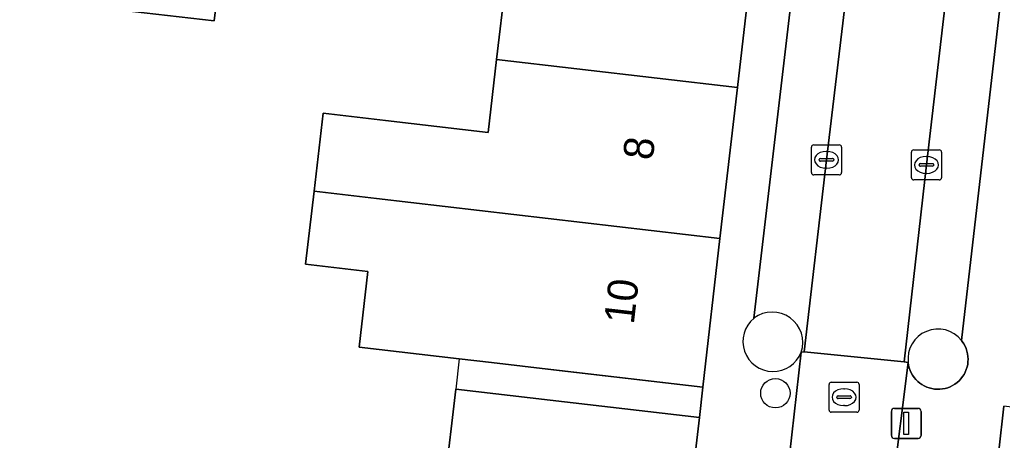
# Model space of a CAD drawing. Extents: x 161692 to 162379, y 380760 to 381678.
# Drawn here: x 162193.77 to 162226.45, y 381095.93 to 381109.93 of the extents above; entities that cross this region are included whole.
import ezdxf

# ---------------------------------------------------------------- set-up
doc = ezdxf.new("R2010")
doc.units = 0
for name, color, linetype in [('IMGEO_Boom', 7, 'Continuous'), ('IMGEO_Erf', 7, 'Continuous'), ('IMGEO_Groenvoorziening', 7, 'Continuous'), ('IMGEO_Kolk', 7, 'Continuous'), ('IMGEO_Lichtmast', 7, 'Continuous'), ('IMGEO_Pand', 7, 'Continuous'), ('IMGEO_Pand_nummerreeks', 7, 'Continuous'), ('IMGEO_Pand_overbouw', 7, 'Continuous'), ('IMGEO_Parkeervlak_open', 7, 'Continuous'), ('IMGEO_Rijbaan_lokaal_open', 7, 'Continuous'), ('IMGEO_Rioolput', 7, 'Continuous'), ('IMGEO_Voetpad_open', 7, 'Continuous')]:
    doc.layers.add(name, color=color, linetype=linetype)

msp = doc.modelspace()

# ---------------------------------------------------------------- linework, layer by layer
at = {"layer": 'IMGEO_Boom'}
msp.add_circle((162218.9, 381097.498), 0.489, dxfattribs=at)
at = {"layer": 'IMGEO_Erf'}
for points in [[(162207.91, 381094.53), (162208.27, 381097.634), (162211.406, 381097.271), (162216.372, 381096.694), (162216.489, 381097.704), (162211.523, 381098.281), (162209.454, 381098.521), (162208.387, 381098.644), (162205.06, 381099.031), (162205.352, 381101.548), (162203.276, 381101.789), (162203.558, 381104.221), (162203.858, 381106.818), (162205.935, 381106.577), (162209.346, 381106.181), (162209.628, 381108.612), (162209.92, 381111.131)], [(162200.348, 381110.824), (162200.24, 381109.895), (162190.919, 381110.973)]]:
    msp.add_lwpolyline(points, dxfattribs=at)
at = {"layer": 'IMGEO_Groenvoorziening'}
msp.add_lwpolyline([(162223.318, 381098.518), (162223.332, 381098.43), (162223.353, 381098.343), (162223.383, 381098.259), (162223.419, 381098.177), (162223.463, 381098.099), (162223.514, 381098.026), (162223.57, 381097.957), (162223.633, 381097.894), (162223.702, 381097.836), (162223.775, 381097.785), (162223.852, 381097.74), (162223.933, 381097.703), (162224.017, 381097.673), (162224.104, 381097.65), (162224.192, 381097.636), (162224.281, 381097.629), (162224.37, 381097.63), (162224.459, 381097.64), (162224.547, 381097.657), (162224.632, 381097.682), (162224.716, 381097.714), (162224.796, 381097.754), (162224.872, 381097.801), (162224.943, 381097.854), (162225.01, 381097.914), (162225.071, 381097.979), (162225.125, 381098.05), (162225.174, 381098.125), (162225.215, 381098.204), (162225.249, 381098.287), (162225.276, 381098.372), (162225.295, 381098.459), (162225.306, 381098.548), (162225.309, 381098.637), (162225.305, 381098.726), (162225.292, 381098.814), (162225.271, 381098.901), (162225.243, 381098.986), (162225.207, 381099.068), (162225.164, 381099.146), (162225.114, 381099.22), (162225.086, 381099.257)], dxfattribs=at)
for centre, radius, start, end in [((162218.824, 381099.222), 1.002, 129.2771, 338.9464), ((162218.797, 381099.186), 1.015, 341.3929, 126.8306), ((162224.306, 381098.64), 0.995, 38.3324, 187.0361)]:
    msp.add_arc(centre, radius, start, end, dxfattribs=at)
at = {"layer": 'IMGEO_Kolk'}
for p, q in [((162220.175, 381105.767), (162221.027, 381105.767)), ((162220.1, 381104.841), (162220.1, 381105.693)), ((162220.588, 381105.547), (162220.613, 381105.547)), ((162221.101, 381105.693), (162221.101, 381104.841)), ((162223.425, 381104.671), (162223.425, 381105.523)), ((162223.5, 381105.597), (162224.352, 381105.597)), ((162224.426, 381105.523), (162224.426, 381104.671)), ((162220.359, 381105.261), (162220.359, 381105.273)), ((162220.797, 381105.224), (162220.399, 381105.224)), ((162220.402, 381105.31), (162220.8, 381105.31)), ((162220.843, 381105.273), (162220.843, 381105.261)), ((162223.727, 381105.14), (162224.125, 381105.14)), ((162223.913, 381105.377), (162223.938, 381105.377)), ((162220.611, 381104.987), (162220.586, 381104.987)), ((162223.684, 381105.091), (162223.684, 381105.103)), ((162224.122, 381105.054), (162223.724, 381105.054)), ((162223.936, 381104.817), (162223.911, 381104.817)), ((162224.168, 381105.103), (162224.168, 381105.091)), ((162221.027, 381104.767), (162220.175, 381104.767)), ((162224.352, 381104.597), (162223.5, 381104.597))]:
    msp.add_line(p, q, dxfattribs=at)
for points in [[(162220.175, 381105.767), (162221.027, 381105.767)], [(162220.1, 381104.841), (162220.1, 381105.693)], [(162221.101, 381105.693), (162221.101, 381104.841)], [(162223.425, 381104.671), (162223.425, 381105.523)], [(162223.5, 381105.597), (162224.352, 381105.597)], [(162224.426, 381105.523), (162224.426, 381104.671)], [(162221.027, 381104.767), (162220.175, 381104.767)], [(162224.352, 381104.597), (162223.5, 381104.597)]]:
    msp.add_lwpolyline(points, dxfattribs=at)
for centre, radius, start, end in [((162220.177, 381105.691), 0.0765, 91.552, 178.448), ((162220.177, 381105.691), 0.0765, 91.552, 178.448), ((162221.025, 381105.691), 0.0765, 1.552, 88.448), ((162221.025, 381105.691), 0.0765, 1.552, 88.448), ((162223.502, 381105.521), 0.0765, 91.552, 178.448), ((162223.502, 381105.521), 0.0765, 91.552, 178.448), ((162224.35, 381105.521), 0.0765, 1.552, 88.448), ((162224.35, 381105.521), 0.0765, 1.552, 88.448), ((162220.399, 381105.27), 0.0403, 85.8775, 175.7526), ((162220.396, 381105.26), 0.0366, 178.938, 274.7102), ((162220.8, 381105.267), 0.043, 264.8664, 352.4533), ((162220.804, 381105.272), 0.0386, 1.7309, 96.639), ((162223.724, 381105.1), 0.0403, 85.8775, 175.7526), ((162224.129, 381105.102), 0.0386, 1.7309, 96.639), ((162220.177, 381104.843), 0.0765, 181.552, 268.448), ((162220.177, 381104.843), 0.0765, 181.552, 268.448), ((162221.025, 381104.843), 0.0765, 271.552, 358.448), ((162221.025, 381104.843), 0.0765, 271.552, 358.448), ((162223.721, 381105.09), 0.0366, 178.938, 274.7102), ((162224.125, 381105.097), 0.043, 264.8664, 352.4533), ((162223.502, 381104.673), 0.0765, 181.552, 268.448), ((162223.502, 381104.673), 0.0765, 181.552, 268.448), ((162224.35, 381104.673), 0.0765, 271.552, 358.448), ((162224.35, 381104.673), 0.0765, 271.552, 358.448)]:
    msp.add_arc(centre, radius, start, end, dxfattribs=at)
for centre, major_axis, ratio, start_param, end_param in [((162220.587, 381105.267), (-0.387, 0.002), 0.722429, 4.712389, 7.853982), ((162220.612, 381105.267), (-0.39, 0.002), 0.717154, 1.570796, 4.712389), ((162223.912, 381105.097), (-0.387, 0.002), 0.722429, 4.712389, 7.853982), ((162223.937, 381105.097), (-0.39, 0.002), 0.717154, 1.570796, 4.712389)]:
    msp.add_ellipse(centre, major_axis=major_axis, ratio=ratio, start_param=start_param, end_param=end_param, dxfattribs=at)
at = {"layer": 'IMGEO_Lichtmast'}
for p, q in [((162222.857, 381096.994), (162223.647, 381096.994)), ((162223.647, 381096.994), (162222.857, 381096.994)), ((162222.757, 381096.094), (162222.757, 381096.894)), ((162222.757, 381096.894), (162222.757, 381096.094)), ((162223.747, 381096.894), (162223.747, 381096.094)), ((162223.747, 381096.094), (162223.747, 381096.894)), ((162223.647, 381095.994), (162222.857, 381095.994)), ((162222.857, 381095.994), (162223.647, 381095.994))]:
    msp.add_line(p, q, dxfattribs=at)
msp.add_lwpolyline([(162223.177, 381096.869), (162223.327, 381096.869), (162223.327, 381096.119), (162223.177, 381096.119), (162223.177, 381096.869)], dxfattribs=at)
for centre, start, end in [((162222.857, 381096.894), 90, 180), ((162222.857, 381096.894), 90, 180), ((162223.647, 381096.894), 0, 90), ((162223.647, 381096.894), 360, 90), ((162222.857, 381096.094), 180, 270), ((162222.857, 381096.094), 180, 270), ((162223.647, 381096.094), 270, 0), ((162223.647, 381096.094), 270, 0)]:
    msp.add_arc(centre, 0.1, start, end, dxfattribs=at)
at = {"layer": 'IMGEO_Pand'}
for points in [[(162218.212, 381112.698), (162206.905, 381114.017), (162204.721, 381114.272), (162204.431, 381111.767), (162206.615, 381111.514), (162209.92, 381111.131), (162209.628, 381108.612), (162217.635, 381107.676)], [(162217.635, 381107.676), (162209.628, 381108.612), (162209.346, 381106.181), (162205.935, 381106.577), (162203.858, 381106.818), (162203.558, 381104.221), (162205.634, 381103.979), (162217.057, 381102.646)], [(162217.057, 381102.646), (162205.634, 381103.979), (162203.558, 381104.221), (162203.276, 381101.789), (162205.352, 381101.548), (162205.06, 381099.031), (162208.387, 381098.644), (162209.454, 381098.521), (162211.523, 381098.281), (162216.489, 381097.704)], [(162215.66, 381090.553), (162216.372, 381096.694), (162211.406, 381097.271), (162208.27, 381097.634), (162207.91, 381094.53), (162202.508, 381095.156), (162202.156, 381092.116)]]:
    msp.add_lwpolyline(points, close=True, dxfattribs=at)
at = {"layer": 'IMGEO_Pand_overbouw'}
msp.add_lwpolyline([(162216.372, 381096.694), (162216.489, 381097.704), (162208.387, 381098.644), (162208.27, 381097.634), (162211.406, 381097.271)], close=True, dxfattribs=at)
at = {"layer": 'IMGEO_Parkeervlak_open'}
for points in [[(162219.759, 381098.862), (162219.859, 381098.874), (162220.602, 381105.267), (162222.678, 381122.648), (162223.152, 381126.37)], [(162226.481, 381125.367), (162226.431, 381125.539), (162226.396, 381125.716), (162226.377, 381125.894), (162226.374, 381126.074), (162225.899, 381122.077), (162223.925, 381105.097), (162223.186, 381098.538), (162223.318, 381098.518)], [(162220.945, 381123.483), (162218.189, 381099.998)], [(162225.086, 381099.257), (162227.828, 381123.022)]]:
    msp.add_lwpolyline(points, dxfattribs=at)
for centre, radius, start, end in [((162218.797, 381099.186), 1.015, 341.3929, 126.8306), ((162224.306, 381098.64), 0.995, 38.3324, 187.0361)]:
    msp.add_arc(centre, radius, start, end, dxfattribs=at)
at = {"layer": 'IMGEO_Rijbaan_lokaal_open'}
for points in [[(162223.186, 381098.538), (162223.925, 381105.097), (162225.899, 381122.077), (162226.374, 381126.074), (162223.152, 381126.37), (162222.678, 381122.648), (162220.602, 381105.267), (162219.859, 381098.874)], [(162223.318, 381098.518), (162223.186, 381098.538), (162219.859, 381098.874), (162219.759, 381098.862), (162219.289, 381094.741), (162219.396, 381094.73), (162222.682, 381094.384), (162222.8, 381094.372)]]:
    msp.add_lwpolyline(points, close=True, dxfattribs=at)
at = {"layer": 'IMGEO_Rioolput'}
for p, q in [((162220.684, 381096.939), (162220.684, 381097.791)), ((162220.759, 381097.865), (162221.611, 381097.865)), ((162221.172, 381097.645), (162221.197, 381097.645)), ((162221.685, 381097.791), (162221.685, 381096.939)), ((162220.943, 381097.359), (162220.943, 381097.371)), ((162221.381, 381097.322), (162220.983, 381097.322)), ((162220.986, 381097.408), (162221.384, 381097.408)), ((162221.427, 381097.371), (162221.427, 381097.359)), ((162221.195, 381097.085), (162221.17, 381097.085)), ((162221.611, 381096.865), (162220.759, 381096.865))]:
    msp.add_line(p, q, dxfattribs=at)
for points in [[(162220.684, 381096.939), (162220.684, 381097.791)], [(162220.759, 381097.865), (162221.611, 381097.865)], [(162221.685, 381097.791), (162221.685, 381096.939)], [(162221.611, 381096.865), (162220.759, 381096.865)]]:
    msp.add_lwpolyline(points, dxfattribs=at)
for centre, radius, start, end in [((162220.761, 381097.789), 0.0765, 91.552, 178.448), ((162220.761, 381097.789), 0.0765, 91.552, 178.448), ((162221.609, 381097.789), 0.0765, 1.552, 88.448), ((162221.609, 381097.789), 0.0765, 1.552, 88.448), ((162220.983, 381097.368), 0.0403, 85.8775, 175.7526), ((162220.98, 381097.358), 0.0366, 178.938, 274.7102), ((162221.384, 381097.365), 0.043, 264.8664, 352.4533), ((162221.388, 381097.37), 0.0386, 1.7309, 96.639), ((162220.761, 381096.941), 0.0765, 181.552, 268.448), ((162220.761, 381096.941), 0.0765, 181.552, 268.448), ((162221.609, 381096.941), 0.0765, 271.552, 358.448), ((162221.609, 381096.941), 0.0765, 271.552, 358.448)]:
    msp.add_arc(centre, radius, start, end, dxfattribs=at)
for centre, major_axis, ratio, start_param, end_param in [((162221.171, 381097.365), (-0.387, 0.002), 0.722429, 4.712389, 7.853982), ((162221.196, 381097.365), (-0.39, 0.002), 0.717154, 1.570796, 4.712389)]:
    msp.add_ellipse(centre, major_axis=major_axis, ratio=ratio, start_param=start_param, end_param=end_param, dxfattribs=at)
at = {"layer": 'IMGEO_Voetpad_open'}
msp.add_lwpolyline([(162202.676, 381130.218), (162202.113, 381130.285), (162201.548, 381125.318), (162201.154, 381121.859), (162200.503, 381121.933), (162199.23, 381110.954), (162196.779, 381111.238), (162192.05, 381111.786), (162189.288, 381112.105), (162189.091, 381110.405), (162189.463, 381110.366), (162189.326, 381109.057), (162190.105, 381108.98), (162190.682, 381108.92), (162190.919, 381110.973), (162200.24, 381109.895), (162200.348, 381110.824)], close=True, dxfattribs=at)
for points in [[(162223.152, 381126.37), (162223.239, 381127.491), (162219.154, 381128.335), (162219.899, 381127.383), (162219.364, 381122.73), (162218.783, 381117.668), (162218.212, 381112.698), (162217.635, 381107.676), (162217.057, 381102.646), (162216.489, 381097.704), (162216.372, 381096.694), (162215.66, 381090.553)], [(162218.189, 381099.998), (162220.945, 381123.483)], [(162227.828, 381123.022), (162225.086, 381099.257), (162225.114, 381099.22), (162225.164, 381099.146), (162225.207, 381099.068), (162225.243, 381098.986), (162225.271, 381098.901), (162225.292, 381098.814), (162225.305, 381098.726), (162225.309, 381098.637), (162225.306, 381098.548), (162225.295, 381098.459), (162225.276, 381098.372), (162225.249, 381098.287), (162225.215, 381098.204), (162225.174, 381098.125), (162225.125, 381098.05), (162225.071, 381097.979), (162225.01, 381097.914), (162224.943, 381097.854), (162224.872, 381097.801), (162224.796, 381097.754), (162224.716, 381097.714), (162224.632, 381097.682), (162224.547, 381097.657), (162224.459, 381097.64), (162224.37, 381097.63), (162224.281, 381097.629), (162224.192, 381097.636), (162224.104, 381097.65), (162224.017, 381097.673), (162223.933, 381097.703), (162223.852, 381097.74), (162223.775, 381097.785), (162223.702, 381097.836), (162223.633, 381097.894), (162223.57, 381097.957), (162223.514, 381098.026), (162223.463, 381098.099), (162223.419, 381098.177), (162223.383, 381098.259), (162223.353, 381098.343), (162223.332, 381098.43), (162223.318, 381098.518), (162222.8, 381094.372)], [(162219.289, 381094.741), (162219.759, 381098.862)], [(162226.328, 381095.584), (162226.496, 381097.065)], [(162250.064, 381094.242), (162234.472, 381096.038), (162231.894, 381096.333), (162226.926, 381096.901), (162226.939, 381097.015), (162226.496, 381097.065), (162226.328, 381095.584)]]:
    msp.add_lwpolyline(points, dxfattribs=at)
msp.add_arc((162218.824, 381099.222), 1.002, 129.2771, 338.9464, dxfattribs=at)

# ---------------------------------------------------------------- texts
at = {"layer": 'IMGEO_Pand_nummerreeks'}
for s, rotation, p in [('8', 83.4457, (162214.818, 381105.23)), ('10', 83.4456, (162214.19, 381099.767))]:
    msp.add_text(s, height=1, rotation=rotation, dxfattribs=at).set_placement(p)

doc.saveas('drawing.dxf')
